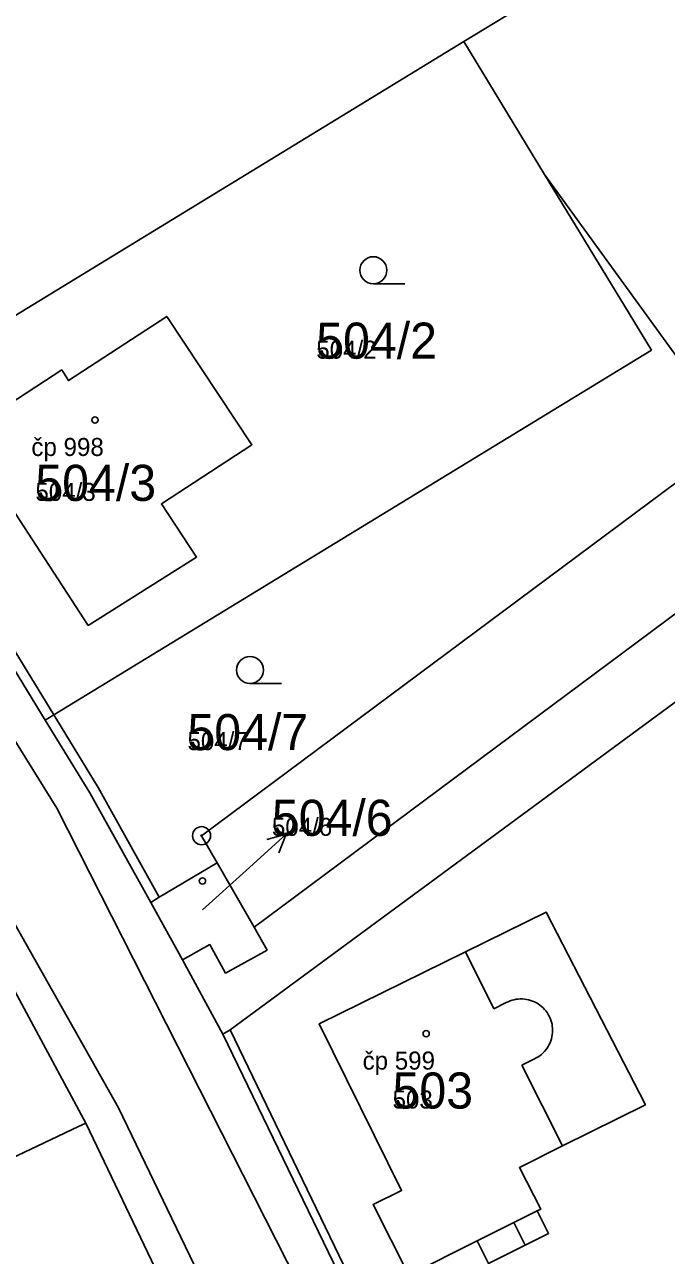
# Model space of a CAD drawing. Extents: x -763628 to -761565, y -976033 to -973833.
# Drawn here: x -762037.5 to -762001.9, y -974221.8 to -974153.6 of the extents above; entities that cross this region are included whole.
import ezdxf

# ---------------------------------------------------------------- set-up
doc = ezdxf.new("R2010")
doc.units = 0
for name, color, linetype in [('KN_cisla parcel 1000', 7, 'Continuous'), ('KN_cisla parcel 500', 7, 'Continuous'), ('KN_cisla parcel znacky', 7, 'Continuous'), ('KN_cisla popisna 500', 7, 'Continuous'), ('KN_hranice parcel', 7, 'Continuous'), ('KN_vnitrni kresba parcel', 7, 'Continuous'), ('KN_znacky bodu BP', 7, 'Continuous'), ('KN_znacky budov', 7, 'Continuous'), ('KN_znacky kultur', 7, 'Continuous')]:
    doc.layers.add(name, color=color, linetype=linetype)

msp = doc.modelspace()

# ---------------------------------------------------------------- linework, layer by layer
at = {"layer": 'KN_cisla parcel znacky'}
for p, q in [((-762025.21, -974200.47), (-762022.98, -974198.462)), ((-762022.98, -974198.462), (-762024.059, -974198.76)), ((-762022.98, -974198.462), (-762023.389, -974199.504)), ((-762027.62, -974202.66), (-762025.21, -974200.47))]:
    msp.add_line(p, q, dxfattribs=at)
at = {"layer": 'KN_hranice parcel'}
for p, q in [((-761995.94, -974144.08), (-762013.14, -974154.55)), ((-762013.14, -974154.55), (-762040.98, -974171.55)), ((-762013.14, -974154.55), (-762008.66, -974161.92)), ((-762030.49, -974202.25), (-762028.73, -974205.43)), ((-762028.73, -974205.43), (-762026.49, -974209.54)), ((-762026.49, -974209.54), (-762015.21, -974232.86)), ((-762023.5, -974236.59), (-762034.09, -974214.47))]:
    msp.add_line(p, q, dxfattribs=at)
for points in [[(-762036.34, -974192.15), (-762035.87, -974191.86), (-762002.74, -974171.64), (-762008.66, -974161.92)], [(-762008.66, -974161.92), (-761998.06, -974176.52), (-762027.68, -974198.55), (-762026.82, -974200.06)], [(-762038.86, -974174.98), (-762035.43, -974172.74), (-762035.05, -974173.33), (-762029.61, -974169.78), (-762024.89, -974176.89), (-762029.9, -974180.17), (-762027.95, -974183.11), (-762033.96, -974186.9), (-762040.88, -974176.3)], [(-761973.12, -974170.31), (-762026.1, -974209.31), (-762026.49, -974209.54)], [(-762044.9, -974178.83), (-762041.37, -974183.93), (-762036.34, -974192.15)], [(-762030.49, -974202.25), (-762033.88, -974196.17), (-762036.34, -974192.15)], [(-762026.82, -974200.06), (-762030.02, -974201.96), (-762030.49, -974202.25)], [(-762026.82, -974200.06), (-762024.77, -974203.62), (-762024.05, -974204.89), (-762026.35, -974206.16), (-762027.22, -974204.58), (-762028.73, -974205.43)], [(-762034.09, -974214.47), (-762038.82, -974205.69), (-762041.61, -974200.83)], [(-762016.19, -974222.9), (-762018.17, -974218.99), (-762016.59, -974218.21), (-762021.15, -974208.97), (-762013.04, -974204.98), (-762008.58, -974202.78), (-762003.07, -974213.46), (-762007.67, -974215.73), (-762010.06, -974216.94), (-762008.87, -974219.24), (-762009.07, -974219.34), (-762008.44, -974220.59), (-762009.74, -974221.24), (-762011.77, -974222.26), (-762012.4, -974221), (-762016.19, -974222.9)], [(-762065.49, -974229.39), (-762034.5, -974214.66), (-762034.09, -974214.47)]]:
    msp.add_lwpolyline(points, dxfattribs=at)
at = {"layer": 'KN_vnitrni kresba parcel'}
for p, q in [((-761975.82, -974167.21), (-762024.77, -974203.62)), ((-762044.94, -974182.2), (-762035.7, -974197.02)), ((-762040.9, -974183.62), (-762035.87, -974191.86)), ((-762035.87, -974191.86), (-762033.41, -974195.88)), ((-762030.02, -974201.96), (-762033.41, -974195.88)), ((-762035.7, -974197.02), (-762015.82, -974236.15)), ((-762040.07, -974199.84), (-762032.28, -974213.63)), ((-762011.48, -974208.14), (-762013.04, -974204.98)), ((-762010.79, -974207.8), (-762011.48, -974208.14)), ((-762014.98, -974232.32), (-762026.1, -974209.31)), ((-762009.92, -974211.27), (-762009.23, -974210.92)), ((-762007.67, -974215.73), (-762009.92, -974211.27)), ((-762032.28, -974213.63), (-762020.32, -974238.4)), ((-762010.37, -974219.98), (-762009.07, -974219.34)), ((-762012.4, -974221), (-762010.37, -974219.98)), ((-762009.74, -974221.24), (-762010.37, -974219.98))]:
    msp.add_line(p, q, dxfattribs=at)
msp.add_lwpolyline([(-762009.23, -974210.92), (-762009.126, -974210.868), (-762009.026, -974210.808), (-762008.93, -974210.743), (-762008.838, -974210.671), (-762008.752, -974210.593), (-762008.671, -974210.509), (-762008.595, -974210.421), (-762008.526, -974210.327), (-762008.463, -974210.229), (-762008.407, -974210.127), (-762008.358, -974210.022), (-762008.316, -974209.913), (-762008.281, -974209.802), (-762008.254, -974209.689), (-762008.234, -974209.574), (-762008.222, -974209.458), (-762008.218, -974209.342), (-762008.221, -974209.226), (-762008.233, -974209.11), (-762008.251, -974208.995), (-762008.278, -974208.882), (-762008.312, -974208.771), (-762008.353, -974208.662), (-762008.402, -974208.556), (-762008.457, -974208.454), (-762008.52, -974208.355), (-762008.588, -974208.261), (-762008.663, -974208.172), (-762008.744, -974208.088), (-762008.829, -974208.01), (-762008.92, -974207.937), (-762009.016, -974207.871), (-762009.116, -974207.811), (-762009.219, -974207.758), (-762009.326, -974207.712), (-762009.436, -974207.673), (-762009.548, -974207.641), (-762009.662, -974207.618), (-762009.777, -974207.601), (-762009.893, -974207.593), (-762010.01, -974207.592), (-762010.126, -974207.599), (-762010.241, -974207.614), (-762010.356, -974207.636), (-762010.468, -974207.666), (-762010.578, -974207.704), (-762010.686, -974207.748), (-762010.79, -974207.8)], dxfattribs=at)
at = {"layer": 'KN_znacky bodu BP'}
for radius in [0.5, 0.0303]:
    msp.add_circle((-762027.68, -974198.55), radius, dxfattribs=at)
at = {"layer": 'KN_znacky budov'}
for centre in [(-762033.587, -974175.519), (-762027.627, -974201.059), (-762015.227, -974209.519)]:
    msp.add_circle(centre, 0.175, dxfattribs=at)
at = {"layer": 'KN_znacky kultur'}
for p, q in [((-762018.153, -974167.97), (-762016.403, -974167.97)), ((-762024.993, -974190.12), (-762023.243, -974190.12))]:
    msp.add_line(p, q, dxfattribs=at)
for centre in [(-762018.153, -974167.22), (-762024.993, -974189.37)]:
    msp.add_circle(centre, 0.75, dxfattribs=at)

# ---------------------------------------------------------------- texts
at = {"layer": 'KN_cisla parcel 1000'}
for s, p in [('504/2', (-762021.32, -974172.12)), ('504/3', (-762036.89, -974180)), ('504/7', (-762028.46, -974193.81)), ('504/6', (-762023.78, -974198.56)), ('503', (-762017.09, -974213.67))]:
    msp.add_text(s, height=2, dxfattribs=at).set_placement(p)
at = {"layer": 'KN_cisla parcel 500'}
for s, p in [('504/2', (-762021.32, -974172.12)), ('504/3', (-762036.89, -974180)), ('504/7', (-762028.46, -974193.81)), ('504/6', (-762023.78, -974198.56)), ('503', (-762017.09, -974213.67))]:
    msp.add_text(s, height=1, dxfattribs=at).set_placement(p)
at = {"layer": 'KN_cisla popisna 500'}
for s, p in [('čp 998', (-762037.111, -974177.511)), ('čp 599', (-762018.751, -974211.511))]:
    msp.add_text(s, height=1, dxfattribs=at).set_placement(p)

doc.saveas('drawing.dxf')
